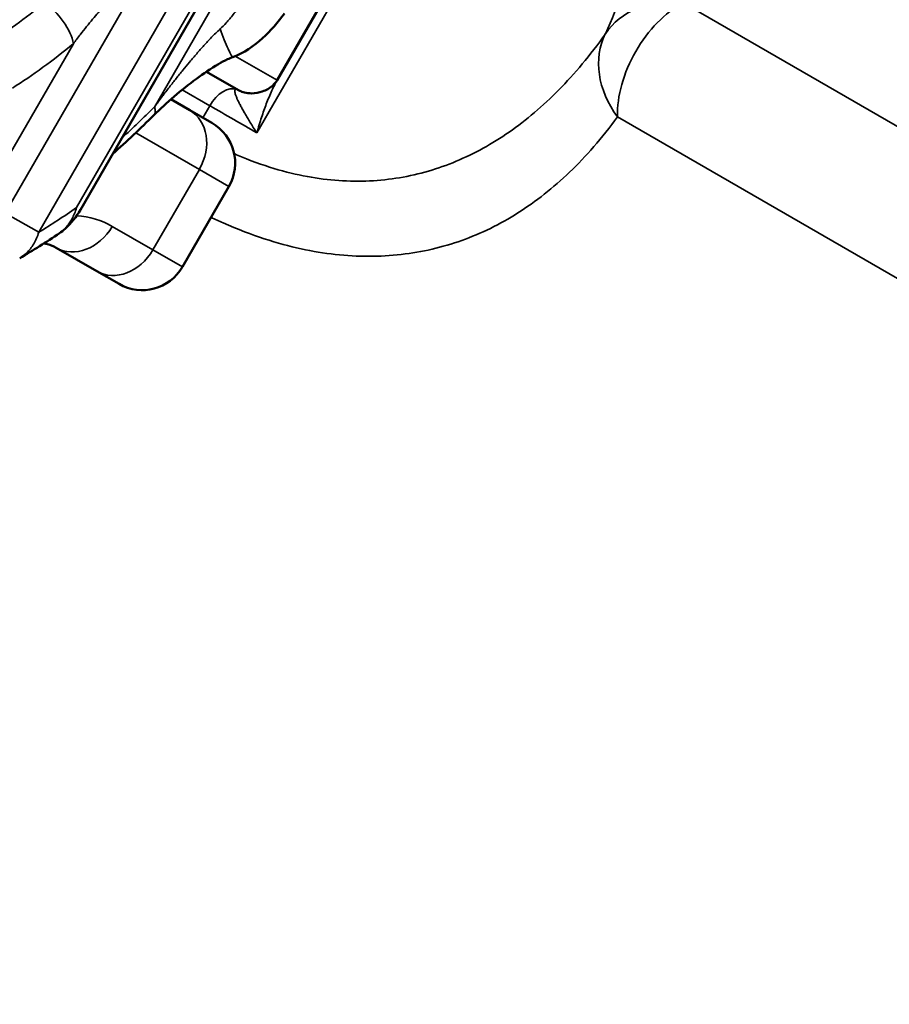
# Model space of a CAD drawing. Header units: millimetres. Extents: x 0 to 14369, y -869 to 2970.
# Tile 533 of 656: x 3886 to 3895, y 1184 to 1195. Entities that reach past the tile are written whole.
import ezdxf

# ---------------------------------------------------------------- set-up
doc = ezdxf.new("R2010")
doc.units = ezdxf.units.MM
doc.header["$LTSCALE"] = 10
doc.layers.add('Sichtbar (ISO)', color=7, linetype='Continuous', lineweight=50)
doc.layers.add('Sichtbar schmal (ISO)', color=7, linetype='Continuous', lineweight=35)

msp = doc.modelspace()

# ---------------------------------------------------------------- linework, layer by layer
at = {"layer": 'Sichtbar (ISO)'}
for p, q in [((3890.955, 1200.321), (3886.437, 1192.497)), ((3888.556, 1193.892), (3890.656, 1197.529)), ((3888.141, 1193.785), (3887.796, 1193.984)), ((3888.556, 1193.892), (3888.556, 1193.892)), ((3887.614, 1193.569), (3887.411, 1193.687)), ((3887.614, 1193.569), (3887.853, 1193.432)), ((3887.536, 1191.883), (3888.036, 1192.749)), ((3886.176, 1192.09), (3886.614, 1191.837)), ((3885.783, 1191.976), (3885.783, 1191.976)), ((3886.853, 1191.7), (3886.614, 1191.837))]:
    msp.add_line(p, q, dxfattribs=at)
for centre, start, end in [((3887.603, 1192.999), 330, 60), ((3887.103, 1192.133), 240, 330)]:
    msp.add_arc(centre, 0.5, start, end, dxfattribs=at)
msp.add_ellipse((3887.977, 1194.424), major_axis=(0.101, -0.282), ratio=0.085783, start_param=6.283059, end_param=6.283236, dxfattribs=at)
for points, knots in [([(3888.635, 1194.611), (3888.563, 1194.516), (3888.486, 1194.424), (3888.305, 1194.259), (3888.197, 1194.184), (3888.078, 1194.142)], [0, 0, 0, 0, 0.03573901, 0.03573901, 0.07378991, 0.07378991, 0.07378991, 0.07378991]), ([(3888.078, 1194.142), (3888.059, 1194.135), (3888.04, 1194.126), (3887.988, 1194.102), (3887.955, 1194.084), (3887.841, 1194.017), (3887.762, 1193.963), (3887.52, 1193.785), (3887.364, 1193.653), (3887.228, 1193.517)], [0, 0, 0, 0, 0.006146, 0.006146, 0.0173376, 0.0173376, 0.0460078, 0.0460078, 0.1089422, 0.1089422, 0.1089422, 0.1089422]), ([(3888.153, 1193.779), (3888.166, 1193.772), (3888.185, 1193.765), (3888.228, 1193.755), (3888.254, 1193.751), (3888.319, 1193.751), (3888.359, 1193.758), (3888.438, 1193.785), (3888.476, 1193.808), (3888.517, 1193.843), (3888.527, 1193.854), (3888.546, 1193.876), (3888.552, 1193.886), (3888.556, 1193.892)], [0, 0, 0, 0, 0.00914146, 0.00914146, 0.01940862, 0.01940862, 0.03418158, 0.03418158, 0.05136553, 0.05136553, 0.05882956, 0.05882956, 0.06801617, 0.06801617, 0.06801617, 0.06801617]), ([(3888.153, 1193.779), (3888.152, 1193.779), (3888.151, 1193.78), (3888.149, 1193.78), (3888.149, 1193.781), (3888.147, 1193.782), (3888.146, 1193.782), (3888.145, 1193.783), (3888.144, 1193.783), (3888.142, 1193.784), (3888.141, 1193.785), (3888.141, 1193.785)], [0.74118142, 0.74118142, 0.74118142, 0.74118142, 0.74988222, 0.74988222, 0.75876121, 0.75876121, 0.76764019, 0.76764019, 0.77651918, 0.77651918, 0.78539816, 0.78539816, 0.78539816, 0.78539816]), ([(3886.437, 1192.497), (3886.394, 1192.422), (3886.339, 1192.352), (3886.254, 1192.277), (3886.233, 1192.261), (3886.212, 1192.247)], [0, 0, 0, 0, 0.02603383, 0.02603383, 0.03398628, 0.03398628, 0.03398628, 0.03398628]), ([(3886.043, 1192.135), (3886.05, 1192.134), (3886.057, 1192.133), (3886.108, 1192.123), (3886.143, 1192.109), (3886.176, 1192.09)], [6.0583302, 6.0583302, 6.0583302, 6.0583302, 6.0879032, 6.0879032, 6.2831853, 6.2831853, 6.2831853, 6.2831853])]:
    msp.add_open_spline(points, degree=3, knots=knots, dxfattribs=at)
for points in [[(3887.228, 1193.517), (3887.083, 1193.372), (3886.935, 1193.232), (3886.785, 1193.1)], [(3886.212, 1192.247), (3886.069, 1192.15), (3885.926, 1192.06), (3885.783, 1191.976)]]:
    msp.add_open_spline(points, degree=3, dxfattribs=at)
at = {"layer": 'Sichtbar schmal (ISO)'}
for p, q in [((3887.234, 1193.604), (3890.394, 1199.078)), ((3890.737, 1197.482), (3888.337, 1193.325)), ((3888.247, 1195.729), (3886.395, 1192.521)), ((3885.628, 1192.463), (3887.013, 1194.862)), ((3909.474, 1185.172), (3892.929, 1194.724)), ((3885.988, 1192.256), (3887.373, 1194.654)), ((3885.044, 1192.006), (3886.361, 1194.285)), ((3887.816, 1194.319), (3887.816, 1194.319)), ((3888.105, 1194.152), (3888.556, 1193.892)), ((3887.83, 1193.618), (3887.533, 1193.789)), ((3887.83, 1193.618), (3887.755, 1193.488)), ((3908.767, 1183.947), (3892.222, 1193.499)), ((3887.718, 1192.932), (3887.034, 1193.327)), ((3887.218, 1192.066), (3887.718, 1192.932)), ((3887.718, 1192.932), (3888.036, 1192.749)), ((3885.988, 1192.256), (3885.628, 1192.463)), ((3886.779, 1192.319), (3887.218, 1192.066)), ((3887.536, 1191.883), (3887.218, 1192.066))]:
    msp.add_line(p, q, dxfattribs=at)
for centre, major_axis, ratio, start_param, end_param in [((3885.451, 1198.295), (-2.502, -4.334), 0.554294, 0.801476, 0.978164), ((3886.071, 1194.453), (-0.256, 0.308), 0.466802, 3.810622, 5.30896), ((3892.954, 1193.893), (-0.913, 0.408), 0.80324, 5.083145, 6.154255), ((3892.954, 1193.893), (-0.5, -0.866), 0.619309, 3.92699, 5.497788), ((3887.977, 1194.424), (0.101, -0.282), 0.085783, 4.611488, 6.283059), ((3892.954, 1193.893), (-0.81, 0.587), 0.80324, 0.12893, 1.20004), ((3885.739, 1198.128), (-2.702, -4.68), 0.548503, 0.801796, 0.978461), ((3887.991, 1193.525), (0.15, 0.26), 0.619309, 0.107604, 1.570796), ((3887.991, 1193.525), (0.15, 0.26), 0.619309, 0, 0.044395), ((3888.371, 1194.229), (-0.218, -0.45), 0.784374, 6.22698, 6.283045), ((3883.14, 1196.325), (-7.571, 4.37), 0.00009, 3.955867, 4.044459), ((3885.749, 1198.118), (3.597, 6.23), 0.548503, 4.183407, 4.256384), ((3887.016, 1193.729), (0.212, -0.212), 0.368196, 6.283185, 6.91418), ((3887.364, 1193.136), (0.25, 0.433), 0.816497, 4.712389, 6.283185), ((3886.122, 1197.914), (-3.505, -6.071), 0.548503, 0.783275, 0.867421), ((3885.529, 1190.154), (1.25, 2.165), 0.57735, 0, 0.272324), ((3886.426, 1192.523), (-0.25, -0.433), 0.816497, 0, 1.570796), ((3886.864, 1192.27), (-0.25, -0.433), 0.816497, 0, 1.570796)]:
    msp.add_ellipse(centre, major_axis=major_axis, ratio=ratio, start_param=start_param, end_param=end_param, dxfattribs=at)
for points, knots in [([(3891.121, 1198.561), (3891.203, 1198.504), (3891.28, 1198.447), (3891.35, 1198.39), (3891.506, 1198.265), (3891.635, 1198.141), (3891.745, 1198.02), (3891.855, 1197.899), (3891.946, 1197.782), (3892.023, 1197.667), (3892.1, 1197.553), (3892.164, 1197.441), (3892.218, 1197.33), (3892.272, 1197.219), (3892.317, 1197.11), (3892.354, 1196.998), (3892.391, 1196.887), (3892.421, 1196.774), (3892.444, 1196.66), (3892.466, 1196.546), (3892.482, 1196.43), (3892.49, 1196.314), (3892.499, 1196.198), (3892.501, 1196.081), (3892.496, 1195.964), (3892.492, 1195.847), (3892.481, 1195.73), (3892.464, 1195.61), (3892.447, 1195.49), (3892.423, 1195.368), (3892.392, 1195.24), (3892.36, 1195.112), (3892.321, 1194.978), (3892.272, 1194.837), (3892.222, 1194.696), (3892.162, 1194.547), (3892.091, 1194.391)], [0.0453664, 0.0453664, 0.0453664, 0.0453664, 0.0833333, 0.0833333, 0.0833333, 0.1666667, 0.1666667, 0.1666667, 0.25, 0.25, 0.25, 0.3333333, 0.3333333, 0.3333333, 0.4166667, 0.4166667, 0.4166667, 0.5, 0.5, 0.5, 0.5833333, 0.5833333, 0.5833333, 0.6666667, 0.6666667, 0.6666667, 0.75, 0.75, 0.75, 0.8333333, 0.8333333, 0.8333333, 0.9166667, 0.9166667, 0.9166667, 0.9999999, 0.9999999, 0.9999999, 0.9999999]), ([(3887.942, 1194.444), (3887.963, 1194.462), (3887.985, 1194.484), (3888.008, 1194.51), (3888.032, 1194.536), (3888.057, 1194.566), (3888.083, 1194.6), (3888.11, 1194.634), (3888.137, 1194.672), (3888.167, 1194.713), (3888.196, 1194.755), (3888.226, 1194.8), (3888.258, 1194.849), (3888.289, 1194.897), (3888.322, 1194.949), (3888.354, 1195.002), (3888.387, 1195.054), (3888.418, 1195.107), (3888.449, 1195.158), (3888.479, 1195.209), (3888.508, 1195.258), (3888.533, 1195.302), (3888.559, 1195.346), (3888.581, 1195.384), (3888.601, 1195.418)], [0.0000545, 0.0000545, 0.0000545, 0.0000545, 0.125, 0.125, 0.125, 0.25, 0.25, 0.25, 0.375, 0.375, 0.375, 0.5, 0.5, 0.5, 0.625, 0.625, 0.625, 0.75, 0.75, 0.75, 0.875, 0.875, 0.875, 1, 1, 1, 1]), ([(3887.234, 1193.604), (3887.262, 1193.643), (3887.29, 1193.68), (3887.317, 1193.716), (3887.344, 1193.751), (3887.37, 1193.785), (3887.395, 1193.818), (3887.421, 1193.851), (3887.446, 1193.882), (3887.47, 1193.912), (3887.494, 1193.943), (3887.517, 1193.972), (3887.541, 1194.001), (3887.565, 1194.03), (3887.588, 1194.059), (3887.613, 1194.088), (3887.638, 1194.118), (3887.664, 1194.148), (3887.69, 1194.178), (3887.715, 1194.208), (3887.741, 1194.237), (3887.767, 1194.266), (3887.793, 1194.295), (3887.82, 1194.324), (3887.849, 1194.354), (3887.878, 1194.384), (3887.909, 1194.414), (3887.942, 1194.444)], [0, 0, 0, 0, 0.111111, 0.111111, 0.111111, 0.222222, 0.222222, 0.222222, 0.333333, 0.333333, 0.333333, 0.444444, 0.444444, 0.444444, 0.555556, 0.555556, 0.555556, 0.666667, 0.666667, 0.666667, 0.777778, 0.777778, 0.777778, 0.888889, 0.888889, 0.888889, 1, 1, 1, 1]), ([(3892.091, 1194.391), (3892.009, 1194.275), (3891.925, 1194.167), (3891.842, 1194.067), (3891.758, 1193.967), (3891.674, 1193.874), (3891.589, 1193.788), (3891.503, 1193.701), (3891.415, 1193.619), (3891.326, 1193.544), (3891.237, 1193.468), (3891.147, 1193.399), (3891.055, 1193.335), (3890.962, 1193.271), (3890.869, 1193.213), (3890.773, 1193.16), (3890.678, 1193.108), (3890.581, 1193.061), (3890.483, 1193.02), (3890.385, 1192.979), (3890.285, 1192.943), (3890.184, 1192.914), (3890.083, 1192.885), (3889.98, 1192.861), (3889.874, 1192.843), (3889.769, 1192.826), (3889.661, 1192.814), (3889.551, 1192.809), (3889.442, 1192.803), (3889.33, 1192.805), (3889.219, 1192.812), (3889.108, 1192.82), (3888.996, 1192.834), (3888.881, 1192.855), (3888.766, 1192.876), (3888.647, 1192.905), (3888.521, 1192.943), (3888.395, 1192.981), (3888.262, 1193.028), (3888.119, 1193.09), (3888.11, 1193.094), (3888.101, 1193.098), (3888.092, 1193.102)], [0.0000001, 0.0000001, 0.0000001, 0.0000001, 0.0714286, 0.0714286, 0.0714286, 0.1428571, 0.1428571, 0.1428571, 0.2142857, 0.2142857, 0.2142857, 0.2857143, 0.2857143, 0.2857143, 0.3571429, 0.3571429, 0.3571429, 0.4285714, 0.4285714, 0.4285714, 0.5, 0.5, 0.5, 0.5714286, 0.5714286, 0.5714286, 0.6428571, 0.6428571, 0.6428571, 0.7142857, 0.7142857, 0.7142857, 0.7857143, 0.7857143, 0.7857143, 0.8571429, 0.8571429, 0.8571429, 0.9285714, 0.9285714, 0.9285714, 0.9329495, 0.9329495, 0.9329495, 0.9329495]), ([(3888.337, 1193.325), (3888.346, 1193.356), (3888.354, 1193.385), (3888.362, 1193.413), (3888.371, 1193.441), (3888.379, 1193.467), (3888.387, 1193.492), (3888.396, 1193.517), (3888.404, 1193.542), (3888.413, 1193.566), (3888.421, 1193.59), (3888.43, 1193.615), (3888.439, 1193.639), (3888.448, 1193.663), (3888.458, 1193.687), (3888.468, 1193.71), (3888.478, 1193.734), (3888.488, 1193.757), (3888.498, 1193.78), (3888.509, 1193.802), (3888.519, 1193.824), (3888.53, 1193.845), (3888.538, 1193.861), (3888.547, 1193.877), (3888.556, 1193.892)], [0, 0, 0, 0, 0.0833333, 0.0833333, 0.0833333, 0.1666667, 0.1666667, 0.1666667, 0.25, 0.25, 0.25, 0.3333333, 0.3333333, 0.3333333, 0.4166667, 0.4166667, 0.4166667, 0.5, 0.5, 0.5, 0.5833333, 0.5833333, 0.5833333, 0.6472094, 0.6472094, 0.6472094, 0.6472094]), ([(3888.337, 1193.325), (3888.324, 1193.346), (3888.311, 1193.366), (3888.299, 1193.384), (3888.287, 1193.403), (3888.276, 1193.421), (3888.266, 1193.438), (3888.255, 1193.455), (3888.245, 1193.471), (3888.236, 1193.488), (3888.226, 1193.504), (3888.216, 1193.52), (3888.207, 1193.536), (3888.206, 1193.538), (3888.205, 1193.54), (3888.204, 1193.542), (3888.196, 1193.556), (3888.188, 1193.57), (3888.18, 1193.584), (3888.179, 1193.586), (3888.178, 1193.589), (3888.176, 1193.591), (3888.169, 1193.604), (3888.162, 1193.617), (3888.156, 1193.63), (3888.154, 1193.632), (3888.153, 1193.635), (3888.152, 1193.638), (3888.145, 1193.65), (3888.14, 1193.662), (3888.134, 1193.673), (3888.133, 1193.676), (3888.132, 1193.679), (3888.13, 1193.681), (3888.125, 1193.692), (3888.121, 1193.702), (3888.117, 1193.712), (3888.116, 1193.715), (3888.115, 1193.718), (3888.114, 1193.721), (3888.11, 1193.73), (3888.107, 1193.739), (3888.105, 1193.747), (3888.104, 1193.75), (3888.103, 1193.752), (3888.103, 1193.755), (3888.101, 1193.762), (3888.1, 1193.769), (3888.1, 1193.775), (3888.1, 1193.777), (3888.1, 1193.779), (3888.1, 1193.781), (3888.101, 1193.786), (3888.103, 1193.79), (3888.105, 1193.792), (3888.106, 1193.793), (3888.108, 1193.794), (3888.109, 1193.795), (3888.113, 1193.796), (3888.117, 1193.795), (3888.122, 1193.794)], [0, 0, 0, 0, 0.083333, 0.083333, 0.083333, 0.166667, 0.166667, 0.166667, 0.25, 0.25, 0.25, 0.333333, 0.333333, 0.333333, 0.343368, 0.343368, 0.343368, 0.416667, 0.416667, 0.416667, 0.429205, 0.429205, 0.429205, 0.5, 0.5, 0.5, 0.515082, 0.515082, 0.515082, 0.583333, 0.583333, 0.583333, 0.60093, 0.60093, 0.60093, 0.666667, 0.666667, 0.666667, 0.686796, 0.686796, 0.686796, 0.75, 0.75, 0.75, 0.772567, 0.772567, 0.772567, 0.833333, 0.833333, 0.833333, 0.858214, 0.858214, 0.858214, 0.916667, 0.916667, 0.916667, 0.944716, 0.944716, 0.944716, 1, 1, 1, 1]), ([(3892.222, 1193.499), (3892.138, 1193.384), (3892.053, 1193.277), (3891.967, 1193.178), (3891.881, 1193.079), (3891.795, 1192.988), (3891.706, 1192.903), (3891.617, 1192.818), (3891.526, 1192.739), (3891.433, 1192.666), (3891.34, 1192.592), (3891.245, 1192.525), (3891.149, 1192.464), (3891.052, 1192.403), (3890.953, 1192.348), (3890.852, 1192.298), (3890.751, 1192.249), (3890.648, 1192.206), (3890.544, 1192.168), (3890.439, 1192.131), (3890.333, 1192.1), (3890.224, 1192.074), (3890.116, 1192.049), (3890.005, 1192.03), (3889.891, 1192.017), (3889.778, 1192.004), (3889.661, 1191.997), (3889.543, 1191.997), (3889.424, 1191.997), (3889.303, 1192.004), (3889.182, 1192.017), (3889.06, 1192.031), (3888.939, 1192.051), (3888.813, 1192.078), (3888.687, 1192.106), (3888.556, 1192.141), (3888.417, 1192.186), (3888.278, 1192.231), (3888.132, 1192.287), (3887.973, 1192.358), (3887.931, 1192.376), (3887.888, 1192.396), (3887.844, 1192.417)], [0, 0, 0, 0, 0.0714286, 0.0714286, 0.0714286, 0.1428571, 0.1428571, 0.1428571, 0.2142857, 0.2142857, 0.2142857, 0.2857143, 0.2857143, 0.2857143, 0.3571429, 0.3571429, 0.3571429, 0.4285714, 0.4285714, 0.4285714, 0.5, 0.5, 0.5, 0.5714286, 0.5714286, 0.5714286, 0.6428571, 0.6428571, 0.6428571, 0.7142857, 0.7142857, 0.7142857, 0.7857143, 0.7857143, 0.7857143, 0.8571429, 0.8571429, 0.8571429, 0.9285714, 0.9285714, 0.9285714, 0.9475115, 0.9475115, 0.9475115, 0.9475115]), ([(3886.395, 1192.521), (3886.388, 1192.498), (3886.381, 1192.477), (3886.373, 1192.458), (3886.365, 1192.438), (3886.356, 1192.42), (3886.347, 1192.403), (3886.338, 1192.387), (3886.329, 1192.371), (3886.32, 1192.357), (3886.31, 1192.343), (3886.3, 1192.33), (3886.29, 1192.319), (3886.281, 1192.307), (3886.271, 1192.296), (3886.261, 1192.286), (3886.251, 1192.277), (3886.24, 1192.268), (3886.23, 1192.26), (3886.224, 1192.255), (3886.218, 1192.251), (3886.212, 1192.247)], [0, 0, 0, 0, 0.0555556, 0.0555556, 0.0555556, 0.1111111, 0.1111111, 0.1111111, 0.1666667, 0.1666667, 0.1666667, 0.2222222, 0.2222222, 0.2222222, 0.2777778, 0.2777778, 0.2777778, 0.3333333, 0.3333333, 0.3333333, 0.3679067, 0.3679067, 0.3679067, 0.3679067]), ([(3885.783, 1191.976), (3885.809, 1191.992), (3885.834, 1192.011), (3885.857, 1192.032), (3885.886, 1192.061), (3885.912, 1192.094), (3885.934, 1192.131), (3885.956, 1192.169), (3885.974, 1192.211), (3885.988, 1192.256)], [0.5373012, 0.5373012, 0.5373012, 0.5373012, 0.6666667, 0.6666667, 0.6666667, 0.8333333, 0.8333333, 0.8333333, 0.9999988, 0.9999988, 0.9999988, 0.9999988])]:
    msp.add_open_spline(points, degree=3, knots=knots, dxfattribs=at)
for points in [[(3887.109, 1195.066), (3887.104, 1195.067), (3887.093, 1195.068), (3887.069, 1195.059), (3887.042, 1195.043), (3887.009, 1195.019), (3886.973, 1194.988), (3886.931, 1194.949), (3886.886, 1194.904), (3886.837, 1194.854), (3886.787, 1194.8), (3886.736, 1194.744), (3886.684, 1194.684), (3886.629, 1194.62), (3886.569, 1194.549), (3886.504, 1194.47), (3886.435, 1194.383), (3886.386, 1194.319), (3886.361, 1194.285)], [(3888.122, 1193.794), (3888.124, 1193.793), (3888.127, 1193.792), (3888.13, 1193.791), (3888.132, 1193.79), (3888.133, 1193.789)]]:
    msp.add_open_spline(points, degree=3, dxfattribs=at)

doc.saveas('drawing.dxf')
